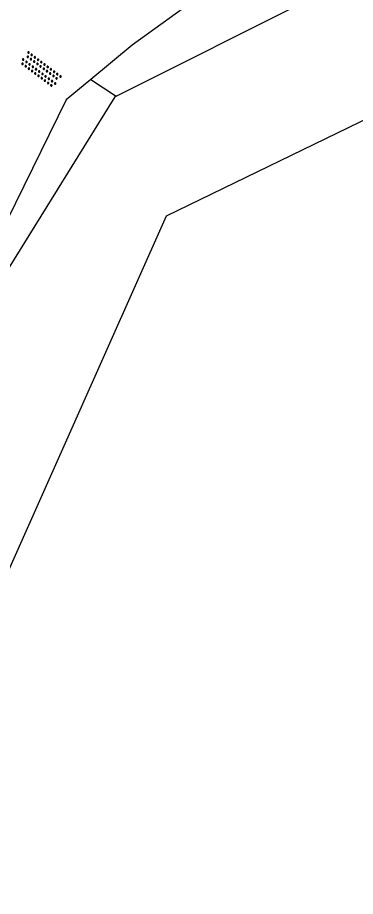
# Model space of a CAD drawing. Extents: x 131000 to 133013, y 393000 to 396501.
# Drawn here: x 131407.33 to 131424.22, y 393897.6 to 393941.51 of the extents above; entities that cross this region are included whole.
import ezdxf

# ---------------------------------------------------------------- set-up
doc = ezdxf.new("R2010")
doc.units = 0
for name, color, linetype in [('gg-knt-BGT kruinlijn', 7, 'Continuous'), ('gg-knt-onverhard', 7, 'Continuous'), ('gg-kntw-bovenkant insteek waterloop', 7, 'Continuous'), ('gt-grn-groengrens', 7, 'Continuous'), ('gt-symb-overige verharding', 7, 'Continuous')]:
    doc.layers.add(name, color=color, linetype=linetype)

# ---------------------------------------------------------------- blocks, each defined once
blk = doc.blocks.new('gt0-OVH')
at = {"layer": 'gt-symb-overige verharding'}
for points in [[(-0.972, 0.298), (-0.967, 0.308), (-0.965, 0.319), (-0.966, 0.33), (-0.971, 0.34), (-0.978, 0.348), (-0.988, 0.353), (-0.999, 0.355), (-1.01, 0.354), (-1.02, 0.349), (-1.028, 0.342), (-1.033, 0.332), (-1.035, 0.321), (-1.034, 0.31), (-1.029, 0.3), (-1.022, 0.292), (-1.012, 0.287), (-1.001, 0.285), (-0.99, 0.286), (-0.98, 0.291)], [(-0.872, 0.106), (-0.867, 0.116), (-0.865, 0.126), (-0.866, 0.137), (-0.871, 0.147), (-0.878, 0.156), (-0.888, 0.161), (-0.899, 0.163), (-0.91, 0.162), (-0.92, 0.157), (-0.928, 0.15), (-0.933, 0.14), (-0.935, 0.129), (-0.934, 0.118), (-0.929, 0.108), (-0.922, 0.1), (-0.912, 0.095), (-0.901, 0.092), (-0.89, 0.094), (-0.88, 0.098)], [(-0.772, 0.298), (-0.767, 0.308), (-0.765, 0.319), (-0.766, 0.33), (-0.771, 0.34), (-0.778, 0.348), (-0.788, 0.353), (-0.799, 0.355), (-0.81, 0.354), (-0.82, 0.349), (-0.828, 0.342), (-0.833, 0.332), (-0.835, 0.321), (-0.834, 0.31), (-0.829, 0.3), (-0.822, 0.292), (-0.812, 0.287), (-0.801, 0.285), (-0.79, 0.286), (-0.78, 0.291)], [(-0.672, 0.106), (-0.667, 0.116), (-0.665, 0.126), (-0.666, 0.137), (-0.671, 0.147), (-0.678, 0.156), (-0.688, 0.161), (-0.699, 0.163), (-0.71, 0.162), (-0.72, 0.157), (-0.728, 0.15), (-0.733, 0.14), (-0.735, 0.129), (-0.734, 0.118), (-0.729, 0.108), (-0.722, 0.1), (-0.712, 0.095), (-0.701, 0.092), (-0.69, 0.094), (-0.68, 0.098)], [(-0.572, 0.298), (-0.567, 0.308), (-0.565, 0.319), (-0.566, 0.33), (-0.571, 0.34), (-0.578, 0.348), (-0.588, 0.353), (-0.599, 0.355), (-0.61, 0.354), (-0.62, 0.349), (-0.628, 0.342), (-0.633, 0.332), (-0.635, 0.321), (-0.634, 0.31), (-0.629, 0.3), (-0.622, 0.292), (-0.612, 0.287), (-0.601, 0.285), (-0.59, 0.286), (-0.58, 0.291)], [(-0.472, 0.106), (-0.467, 0.116), (-0.465, 0.126), (-0.466, 0.137), (-0.471, 0.147), (-0.478, 0.156), (-0.488, 0.161), (-0.499, 0.163), (-0.51, 0.162), (-0.52, 0.157), (-0.528, 0.15), (-0.533, 0.14), (-0.535, 0.129), (-0.534, 0.118), (-0.529, 0.108), (-0.522, 0.1), (-0.512, 0.095), (-0.501, 0.092), (-0.49, 0.094), (-0.48, 0.098)], [(-0.372, 0.298), (-0.367, 0.308), (-0.365, 0.319), (-0.366, 0.33), (-0.371, 0.34), (-0.378, 0.348), (-0.388, 0.353), (-0.399, 0.355), (-0.41, 0.354), (-0.42, 0.349), (-0.428, 0.342), (-0.433, 0.332), (-0.435, 0.321), (-0.434, 0.31), (-0.429, 0.3), (-0.422, 0.292), (-0.412, 0.287), (-0.401, 0.285), (-0.39, 0.286), (-0.38, 0.291)], [(-0.272, 0.106), (-0.267, 0.116), (-0.265, 0.126), (-0.266, 0.137), (-0.271, 0.147), (-0.278, 0.156), (-0.288, 0.161), (-0.299, 0.163), (-0.31, 0.162), (-0.32, 0.157), (-0.328, 0.15), (-0.333, 0.14), (-0.335, 0.129), (-0.334, 0.118), (-0.329, 0.108), (-0.322, 0.1), (-0.312, 0.095), (-0.301, 0.092), (-0.29, 0.094), (-0.28, 0.098)], [(-0.172, 0.298), (-0.167, 0.308), (-0.165, 0.319), (-0.166, 0.33), (-0.171, 0.34), (-0.178, 0.348), (-0.188, 0.353), (-0.199, 0.355), (-0.21, 0.354), (-0.22, 0.349), (-0.228, 0.342), (-0.233, 0.332), (-0.235, 0.321), (-0.234, 0.31), (-0.229, 0.3), (-0.222, 0.292), (-0.212, 0.287), (-0.201, 0.285), (-0.19, 0.286), (-0.18, 0.291)], [(-0.072, 0.106), (-0.067, 0.116), (-0.065, 0.126), (-0.066, 0.137), (-0.071, 0.147), (-0.078, 0.156), (-0.088, 0.161), (-0.099, 0.163), (-0.11, 0.162), (-0.12, 0.157), (-0.128, 0.15), (-0.133, 0.14), (-0.135, 0.129), (-0.134, 0.118), (-0.129, 0.108), (-0.122, 0.1), (-0.112, 0.095), (-0.101, 0.092), (-0.09, 0.094), (-0.08, 0.098)], [(0.028, 0.298), (0.033, 0.308), (0.035, 0.319), (0.034, 0.33), (0.029, 0.34), (0.022, 0.348), (0.012, 0.353), (0.001, 0.355), (-0.01, 0.354), (-0.02, 0.349), (-0.028, 0.342), (-0.033, 0.332), (-0.035, 0.321), (-0.034, 0.31), (-0.029, 0.3), (-0.022, 0.292), (-0.012, 0.287), (-0.001, 0.285), (0.01, 0.286), (0.02, 0.291)], [(0.128, 0.106), (0.133, 0.116), (0.135, 0.126), (0.134, 0.137), (0.129, 0.147), (0.122, 0.156), (0.112, 0.161), (0.101, 0.163), (0.09, 0.162), (0.08, 0.157), (0.072, 0.15), (0.067, 0.14), (0.065, 0.129), (0.066, 0.118), (0.071, 0.108), (0.078, 0.1), (0.088, 0.095), (0.099, 0.092), (0.11, 0.094), (0.12, 0.098)], [(0.228, 0.298), (0.233, 0.308), (0.235, 0.319), (0.234, 0.33), (0.229, 0.34), (0.222, 0.348), (0.212, 0.353), (0.201, 0.355), (0.19, 0.354), (0.18, 0.349), (0.172, 0.342), (0.167, 0.332), (0.165, 0.321), (0.166, 0.31), (0.171, 0.3), (0.178, 0.292), (0.188, 0.287), (0.199, 0.285), (0.21, 0.286), (0.22, 0.291)], [(0.328, 0.106), (0.333, 0.116), (0.335, 0.126), (0.334, 0.137), (0.329, 0.147), (0.322, 0.156), (0.312, 0.161), (0.301, 0.163), (0.29, 0.162), (0.28, 0.157), (0.272, 0.15), (0.267, 0.14), (0.265, 0.129), (0.266, 0.118), (0.271, 0.108), (0.278, 0.1), (0.288, 0.095), (0.299, 0.092), (0.31, 0.094), (0.32, 0.098)], [(0.428, 0.298), (0.433, 0.308), (0.435, 0.319), (0.434, 0.33), (0.429, 0.34), (0.422, 0.348), (0.412, 0.353), (0.401, 0.355), (0.39, 0.354), (0.38, 0.349), (0.372, 0.342), (0.367, 0.332), (0.365, 0.321), (0.366, 0.31), (0.371, 0.3), (0.378, 0.292), (0.388, 0.287), (0.399, 0.285), (0.41, 0.286), (0.42, 0.291)], [(0.528, 0.106), (0.533, 0.116), (0.535, 0.126), (0.534, 0.137), (0.529, 0.147), (0.522, 0.156), (0.512, 0.161), (0.501, 0.163), (0.49, 0.162), (0.48, 0.157), (0.472, 0.15), (0.467, 0.14), (0.465, 0.129), (0.466, 0.118), (0.471, 0.108), (0.478, 0.1), (0.488, 0.095), (0.499, 0.092), (0.51, 0.094), (0.52, 0.098)], [(0.628, 0.298), (0.633, 0.308), (0.635, 0.319), (0.634, 0.33), (0.629, 0.34), (0.622, 0.348), (0.612, 0.353), (0.601, 0.355), (0.59, 0.354), (0.58, 0.349), (0.572, 0.342), (0.567, 0.332), (0.565, 0.321), (0.566, 0.31), (0.571, 0.3), (0.578, 0.292), (0.588, 0.287), (0.599, 0.285), (0.61, 0.286), (0.62, 0.291)], [(0.728, 0.106), (0.733, 0.116), (0.735, 0.126), (0.734, 0.137), (0.729, 0.147), (0.722, 0.156), (0.712, 0.161), (0.701, 0.163), (0.69, 0.162), (0.68, 0.157), (0.672, 0.15), (0.667, 0.14), (0.665, 0.129), (0.666, 0.118), (0.671, 0.108), (0.678, 0.1), (0.688, 0.095), (0.699, 0.092), (0.71, 0.094), (0.72, 0.098)], [(0.828, 0.298), (0.833, 0.308), (0.835, 0.319), (0.834, 0.33), (0.829, 0.34), (0.822, 0.348), (0.812, 0.353), (0.801, 0.355), (0.79, 0.354), (0.78, 0.349), (0.772, 0.342), (0.767, 0.332), (0.765, 0.321), (0.766, 0.31), (0.771, 0.3), (0.778, 0.292), (0.788, 0.287), (0.799, 0.285), (0.81, 0.286), (0.82, 0.291)], [(0.928, 0.106), (0.933, 0.116), (0.935, 0.126), (0.934, 0.137), (0.929, 0.147), (0.922, 0.156), (0.912, 0.161), (0.901, 0.163), (0.89, 0.162), (0.88, 0.157), (0.872, 0.15), (0.867, 0.14), (0.865, 0.129), (0.866, 0.118), (0.871, 0.108), (0.878, 0.1), (0.888, 0.095), (0.899, 0.092), (0.91, 0.094), (0.92, 0.098)], [(1.028, 0.298), (1.033, 0.308), (1.035, 0.319), (1.034, 0.33), (1.029, 0.34), (1.022, 0.348), (1.012, 0.353), (1.001, 0.355), (0.99, 0.354), (0.98, 0.349), (0.972, 0.342), (0.967, 0.332), (0.965, 0.321), (0.966, 0.31), (0.971, 0.3), (0.978, 0.292), (0.988, 0.287), (0.999, 0.285), (1.01, 0.286), (1.02, 0.291)], [(-0.972, -0.142), (-0.967, -0.132), (-0.965, -0.121), (-0.966, -0.11), (-0.971, -0.1), (-0.978, -0.092), (-0.988, -0.087), (-0.999, -0.085), (-1.01, -0.086), (-1.02, -0.091), (-1.028, -0.098), (-1.033, -0.108), (-1.035, -0.119), (-1.034, -0.13), (-1.029, -0.14), (-1.022, -0.148), (-1.012, -0.153), (-1.001, -0.155), (-0.99, -0.154), (-0.98, -0.149)], [(-0.872, -0.334), (-0.867, -0.324), (-0.865, -0.314), (-0.866, -0.303), (-0.871, -0.293), (-0.878, -0.284), (-0.888, -0.279), (-0.899, -0.277), (-0.91, -0.278), (-0.92, -0.283), (-0.928, -0.29), (-0.933, -0.3), (-0.935, -0.311), (-0.934, -0.322), (-0.929, -0.332), (-0.922, -0.34), (-0.912, -0.345), (-0.901, -0.348), (-0.89, -0.346), (-0.88, -0.342)], [(-0.772, -0.142), (-0.767, -0.132), (-0.765, -0.121), (-0.766, -0.11), (-0.771, -0.1), (-0.778, -0.092), (-0.788, -0.087), (-0.799, -0.085), (-0.81, -0.086), (-0.82, -0.091), (-0.828, -0.098), (-0.833, -0.108), (-0.835, -0.119), (-0.834, -0.13), (-0.829, -0.14), (-0.822, -0.148), (-0.812, -0.153), (-0.801, -0.155), (-0.79, -0.154), (-0.78, -0.149)], [(-0.672, -0.334), (-0.667, -0.324), (-0.665, -0.314), (-0.666, -0.303), (-0.671, -0.293), (-0.678, -0.284), (-0.688, -0.279), (-0.699, -0.277), (-0.71, -0.278), (-0.72, -0.283), (-0.728, -0.29), (-0.733, -0.3), (-0.735, -0.311), (-0.734, -0.322), (-0.729, -0.332), (-0.722, -0.34), (-0.712, -0.345), (-0.701, -0.348), (-0.69, -0.346), (-0.68, -0.342)], [(-0.572, -0.142), (-0.567, -0.132), (-0.565, -0.121), (-0.566, -0.11), (-0.571, -0.1), (-0.578, -0.092), (-0.588, -0.087), (-0.599, -0.085), (-0.61, -0.086), (-0.62, -0.091), (-0.628, -0.098), (-0.633, -0.108), (-0.635, -0.119), (-0.634, -0.13), (-0.629, -0.14), (-0.622, -0.148), (-0.612, -0.153), (-0.601, -0.155), (-0.59, -0.154), (-0.58, -0.149)], [(-0.472, -0.334), (-0.467, -0.324), (-0.465, -0.314), (-0.466, -0.303), (-0.471, -0.293), (-0.478, -0.284), (-0.488, -0.279), (-0.499, -0.277), (-0.51, -0.278), (-0.52, -0.283), (-0.528, -0.29), (-0.533, -0.3), (-0.535, -0.311), (-0.534, -0.322), (-0.529, -0.332), (-0.522, -0.34), (-0.512, -0.345), (-0.501, -0.348), (-0.49, -0.346), (-0.48, -0.342)], [(-0.372, -0.142), (-0.367, -0.132), (-0.365, -0.121), (-0.366, -0.11), (-0.371, -0.1), (-0.378, -0.092), (-0.388, -0.087), (-0.399, -0.085), (-0.41, -0.086), (-0.42, -0.091), (-0.428, -0.098), (-0.433, -0.108), (-0.435, -0.119), (-0.434, -0.13), (-0.429, -0.14), (-0.422, -0.148), (-0.412, -0.153), (-0.401, -0.155), (-0.39, -0.154), (-0.38, -0.149)], [(-0.272, -0.334), (-0.267, -0.324), (-0.265, -0.314), (-0.266, -0.303), (-0.271, -0.293), (-0.278, -0.284), (-0.288, -0.279), (-0.299, -0.277), (-0.31, -0.278), (-0.32, -0.283), (-0.328, -0.29), (-0.333, -0.3), (-0.335, -0.311), (-0.334, -0.322), (-0.329, -0.332), (-0.322, -0.34), (-0.312, -0.345), (-0.301, -0.348), (-0.29, -0.346), (-0.28, -0.342)], [(-0.172, -0.142), (-0.167, -0.132), (-0.165, -0.121), (-0.166, -0.11), (-0.171, -0.1), (-0.178, -0.092), (-0.188, -0.087), (-0.199, -0.085), (-0.21, -0.086), (-0.22, -0.091), (-0.228, -0.098), (-0.233, -0.108), (-0.235, -0.119), (-0.234, -0.13), (-0.229, -0.14), (-0.222, -0.148), (-0.212, -0.153), (-0.201, -0.155), (-0.19, -0.154), (-0.18, -0.149)], [(-0.072, -0.334), (-0.067, -0.324), (-0.065, -0.314), (-0.066, -0.303), (-0.071, -0.293), (-0.078, -0.284), (-0.088, -0.279), (-0.099, -0.277), (-0.11, -0.278), (-0.12, -0.283), (-0.128, -0.29), (-0.133, -0.3), (-0.135, -0.311), (-0.134, -0.322), (-0.129, -0.332), (-0.122, -0.34), (-0.112, -0.345), (-0.101, -0.348), (-0.09, -0.346), (-0.08, -0.342)], [(0.028, -0.142), (0.033, -0.132), (0.035, -0.121), (0.034, -0.11), (0.029, -0.1), (0.022, -0.092), (0.012, -0.087), (0.001, -0.085), (-0.01, -0.086), (-0.02, -0.091), (-0.028, -0.098), (-0.033, -0.108), (-0.035, -0.119), (-0.034, -0.13), (-0.029, -0.14), (-0.022, -0.148), (-0.012, -0.153), (-0.001, -0.155), (0.01, -0.154), (0.02, -0.149)], [(0.128, -0.334), (0.133, -0.324), (0.135, -0.314), (0.134, -0.303), (0.129, -0.293), (0.122, -0.284), (0.112, -0.279), (0.101, -0.277), (0.09, -0.278), (0.08, -0.283), (0.072, -0.29), (0.067, -0.3), (0.065, -0.311), (0.066, -0.322), (0.071, -0.332), (0.078, -0.34), (0.088, -0.345), (0.099, -0.348), (0.11, -0.346), (0.12, -0.342)], [(0.228, -0.142), (0.233, -0.132), (0.235, -0.121), (0.234, -0.11), (0.229, -0.1), (0.222, -0.092), (0.212, -0.087), (0.201, -0.085), (0.19, -0.086), (0.18, -0.091), (0.172, -0.098), (0.167, -0.108), (0.165, -0.119), (0.166, -0.13), (0.171, -0.14), (0.178, -0.148), (0.188, -0.153), (0.199, -0.155), (0.21, -0.154), (0.22, -0.149)], [(0.328, -0.334), (0.333, -0.324), (0.335, -0.314), (0.334, -0.303), (0.329, -0.293), (0.322, -0.284), (0.312, -0.279), (0.301, -0.277), (0.29, -0.278), (0.28, -0.283), (0.272, -0.29), (0.267, -0.3), (0.265, -0.311), (0.266, -0.322), (0.271, -0.332), (0.278, -0.34), (0.288, -0.345), (0.299, -0.348), (0.31, -0.346), (0.32, -0.342)], [(0.428, -0.142), (0.433, -0.132), (0.435, -0.121), (0.434, -0.11), (0.429, -0.1), (0.422, -0.092), (0.412, -0.087), (0.401, -0.085), (0.39, -0.086), (0.38, -0.091), (0.372, -0.098), (0.367, -0.108), (0.365, -0.119), (0.366, -0.13), (0.371, -0.14), (0.378, -0.148), (0.388, -0.153), (0.399, -0.155), (0.41, -0.154), (0.42, -0.149)], [(0.528, -0.334), (0.533, -0.324), (0.535, -0.314), (0.534, -0.303), (0.529, -0.293), (0.522, -0.284), (0.512, -0.279), (0.501, -0.277), (0.49, -0.278), (0.48, -0.283), (0.472, -0.29), (0.467, -0.3), (0.465, -0.311), (0.466, -0.322), (0.471, -0.332), (0.478, -0.34), (0.488, -0.345), (0.499, -0.348), (0.51, -0.346), (0.52, -0.342)], [(0.628, -0.142), (0.633, -0.132), (0.635, -0.121), (0.634, -0.11), (0.629, -0.1), (0.622, -0.092), (0.612, -0.087), (0.601, -0.085), (0.59, -0.086), (0.58, -0.091), (0.572, -0.098), (0.567, -0.108), (0.565, -0.119), (0.566, -0.13), (0.571, -0.14), (0.578, -0.148), (0.588, -0.153), (0.599, -0.155), (0.61, -0.154), (0.62, -0.149)], [(0.728, -0.334), (0.733, -0.324), (0.735, -0.314), (0.734, -0.303), (0.729, -0.293), (0.722, -0.284), (0.712, -0.279), (0.701, -0.277), (0.69, -0.278), (0.68, -0.283), (0.672, -0.29), (0.667, -0.3), (0.665, -0.311), (0.666, -0.322), (0.671, -0.332), (0.678, -0.34), (0.688, -0.345), (0.699, -0.348), (0.71, -0.346), (0.72, -0.342)], [(0.828, -0.142), (0.833, -0.132), (0.835, -0.121), (0.834, -0.11), (0.829, -0.1), (0.822, -0.092), (0.812, -0.087), (0.801, -0.085), (0.79, -0.086), (0.78, -0.091), (0.772, -0.098), (0.767, -0.108), (0.765, -0.119), (0.766, -0.13), (0.771, -0.14), (0.778, -0.148), (0.788, -0.153), (0.799, -0.155), (0.81, -0.154), (0.82, -0.149)], [(0.928, -0.334), (0.933, -0.324), (0.935, -0.314), (0.934, -0.303), (0.929, -0.293), (0.922, -0.284), (0.912, -0.279), (0.901, -0.277), (0.89, -0.278), (0.88, -0.283), (0.872, -0.29), (0.867, -0.3), (0.865, -0.311), (0.866, -0.322), (0.871, -0.332), (0.878, -0.34), (0.888, -0.345), (0.899, -0.348), (0.91, -0.346), (0.92, -0.342)], [(1.028, -0.142), (1.033, -0.132), (1.035, -0.121), (1.034, -0.11), (1.029, -0.1), (1.022, -0.092), (1.012, -0.087), (1.001, -0.085), (0.99, -0.086), (0.98, -0.091), (0.972, -0.098), (0.967, -0.108), (0.965, -0.119), (0.966, -0.13), (0.971, -0.14), (0.978, -0.148), (0.988, -0.153), (0.999, -0.155), (1.01, -0.154), (1.02, -0.149)]]:
    blk.add_lwpolyline(points, close=True, dxfattribs=at)

msp = doc.modelspace()

# ---------------------------------------------------------------- linework, layer by layer
at = {"layer": 'gg-knt-BGT kruinlijn'}
msp.add_line((131412.254, 393937.579), (131422.881, 393942.907), dxfattribs=at)
msp.add_lwpolyline([(131412.254, 393937.579), (131412.195, 393937.549), (131404.771, 393925.615)], dxfattribs=at)
at = {"layer": 'gg-knt-onverhard'}
for points in [[(131410.07, 393942.451), (131415.804, 393945.292), (131416.753, 393942.814), (131413.053, 393940.121), (131410.995, 393938.418)], [(131410.995, 393938.418), (131409.767, 393937.402), (131403.418, 393924.491), (131397.928, 393909.816), (131392.063, 393888.829)]]:
    msp.add_lwpolyline(points, dxfattribs=at)
at = {"layer": 'gg-kntw-bovenkant insteek waterloop'}
msp.add_lwpolyline([(131402.496, 393876.698), (131405.666, 393911.173), (131414.782, 393931.596), (131434.117, 393940.984), (131438.723, 393946.515), (131444.238, 393950.333), (131450.759, 393953.157), (131453.787, 393952.64), (131456.213, 393953.171), (131462.96, 393954.048), (131469.095, 393958.491), (131477.995, 393960.091)], dxfattribs=at)
at = {"layer": 'gt-grn-groengrens'}
msp.add_line((131410.995, 393938.418), (131412.254, 393937.579), dxfattribs=at)

# ---------------------------------------------------------------- block references
at = {"layer": 'gt-symb-overige verharding', "rotation": -36.78969964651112}
msp.add_blockref('gt0-OVH', (131408.484, 393938.904), dxfattribs=at)

doc.saveas('drawing.dxf')
